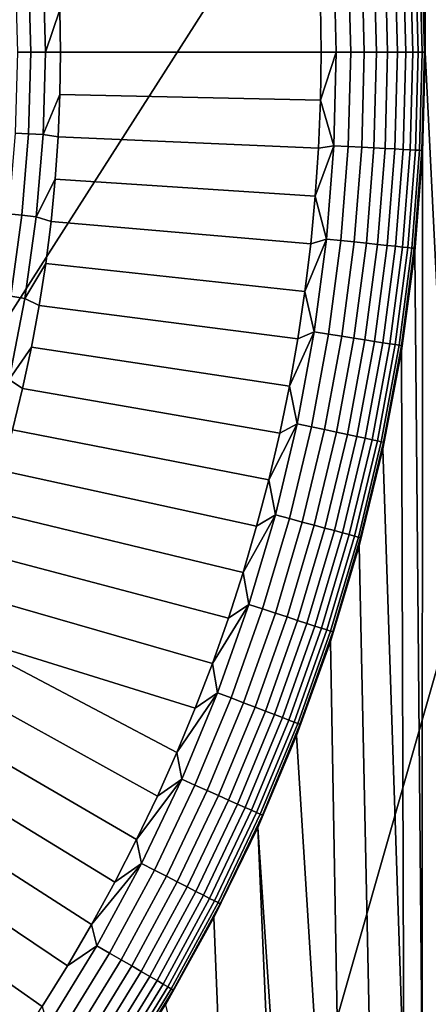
# Model space of a CAD drawing. Header units: metres. Extents: x -109 to 109, y -100 to 58.
# Tile 385 of 642: x 14.11 to 18.03, y -21.93 to -12.49. Entities that reach past the tile are written whole.
import ezdxf

# ---------------------------------------------------------------- set-up
doc = ezdxf.new("R2010")
doc.units = ezdxf.units.M
doc.layers.add('solid_21_062_100_XXX', color=7, linetype='CONTINUOUS')

msp = doc.modelspace()

# ---------------------------------------------------------------- linework, layer by layer
at = {"layer": 'solid_21_062_100_XXX'}
for points in [[(18.062965, 3.183921, 25.997431), (17.839584, 3.252028, 25.997431), (17.974634, -11.844757, 25.997431), (18, -12.8, 25.997431)], [(18.090759, 3.174229, 25.997431), (18.062965, 3.183921, 25.997431), (18, -12.8, 25.997431), (18.473389, -22.391758, 25.997431)], [(17.148014, -22.086779, -20.280832), (23.175426, -0.972689, -20.220478), (44.138027, -0.896292, -20.010578), (31.916618, -22.060759, -20.132952)], [(9.679617, -22.091299, -20.355614), (2.212831, -22.082581, -20.43038), (2.212831, -11.565833, -20.43038), (23.175426, -0.972689, -20.220478)], [(17.148014, -22.086779, -20.280832), (9.679617, -22.091299, -20.355614), (23.175426, -0.972689, -20.220478)], [(17.122225, -11.902662, 28.483959), (17.145723, -12.8, 28.483959), (17.284372, -12.8, 28.377752), (17.260683, -11.895406, 28.377752)], [(17.260683, -11.895406, 28.377752), (17.284372, -12.8, 28.377752), (17.413225, -12.8, 28.259855), (17.389362, -11.888662, 28.259855)], [(17.389362, -11.888662, 28.259855), (17.413225, -12.8, 28.259855), (17.531303, -12.8, 28.131165), (17.507277, -11.882483, 28.131165)], [(17.507277, -11.882483, 28.131165), (17.531303, -12.8, 28.131165), (17.637703, -12.8, 27.992664), (17.613531, -11.876914, 27.992664)], [(17.613531, -11.876914, 27.992664), (17.637703, -12.8, 27.992664), (17.731615, -12.8, 27.845409), (17.707314, -11.871999, 27.845409)], [(17.707314, -11.871999, 27.845409), (17.731615, -12.8, 27.845409), (17.812321, -12.8, 27.690523), (17.787909, -11.867775, 27.690523)], [(17.787909, -11.867775, 27.690523), (17.812321, -12.8, 27.690523), (17.879206, -12.8, 27.529186), (17.854704, -11.864275, 27.529186)], [(17.854704, -11.864275, 27.529186), (17.879206, -12.8, 27.529186), (17.931761, -12.8, 27.362629), (17.907187, -11.861525, 27.362629)], [(17.907187, -11.861525, 27.362629), (17.931761, -12.8, 27.362629), (17.969585, -12.8, 27.192122), (17.944958, -11.859545, 27.192122)], [(17.944958, -11.859545, 27.192122), (17.969585, -12.8, 27.192122), (17.99239, -12.8, 27.018965), (17.967731, -11.858351, 27.018965)], [(17.967731, -11.858351, 27.018965), (17.99239, -12.8, 27.018965), (18, -12.8, 26.844654), (17.974489, -11.842001, 26.844654)], [(17.974489, -11.842001, 26.844654), (18, -12.8, 26.844654), (18, -12.8, 25.997431), (17.974634, -11.844757, 25.997431)], [(17.145723, -12.8, 28.483959), (17.122225, -11.902662, 28.483959), (16.993767, -12.33965, 28.576704), (17, -12.8, 28.576704)], [(14.065384, -12.023992, 30.336931), (14.086774, -12.8, 30.336931), (14.215629, -12.8, 30.219034), (14.194042, -12.016892, 30.219034)], [(14.194042, -12.016892, 30.219034), (14.215629, -12.8, 30.219034), (14.354278, -12.8, 30.112827), (14.33248, -12.009255, 30.112827)], [(14.33248, -12.009255, 30.112827), (14.354278, -12.8, 30.112827), (14.494296, -12.39333, 30.020081)], [(14.494296, -12.39333, 30.020081), (14.5, -12.8, 30.020081), (17, -12.8, 28.576704), (16.993767, -12.33965, 28.576704)], [(14.354278, -12.8, 30.112827), (14.5, -12.8, 30.020081), (14.494296, -12.39333, 30.020081)], [(14.194042, -13.583107, 30.219034), (14.215629, -12.8, 30.219034), (14.086774, -12.8, 30.336931), (14.065384, -13.576009, 30.336931)], [(14.215629, -12.8, 30.219034), (14.194042, -13.583107, 30.219034), (14.33248, -13.590745, 30.112827), (14.354278, -12.8, 30.112827)], [(14.354278, -12.8, 30.112827), (14.33248, -13.590745, 30.112827), (14.494296, -13.206671, 30.020081), (14.5, -12.8, 30.020081)], [(16.993767, -13.260349, 28.576704), (17, -12.8, 28.576704), (14.5, -12.8, 30.020081), (14.494296, -13.206671, 30.020081)], [(17.145723, -12.8, 28.483959), (17, -12.8, 28.576704), (16.993767, -13.260349, 28.576704)], [(17.145723, -12.8, 28.483959), (16.993767, -13.260349, 28.576704), (17.122225, -13.697338, 28.483959)], [(17.145723, -12.8, 28.483959), (17.122225, -13.697338, 28.483959), (17.260683, -13.704594, 28.377752), (17.284372, -12.8, 28.377752)], [(17.284372, -12.8, 28.377752), (17.260683, -13.704594, 28.377752), (17.389362, -13.711338, 28.259855), (17.413225, -12.8, 28.259855)], [(17.413225, -12.8, 28.259855), (17.389362, -13.711338, 28.259855), (17.507277, -13.717518, 28.131165), (17.531303, -12.8, 28.131165)], [(17.531303, -12.8, 28.131165), (17.507277, -13.717518, 28.131165), (17.613531, -13.723086, 27.992664), (17.637703, -12.8, 27.992664)], [(17.637703, -12.8, 27.992664), (17.613531, -13.723086, 27.992664), (17.707314, -13.728001, 27.845409), (17.731615, -12.8, 27.845409)], [(17.731615, -12.8, 27.845409), (17.707314, -13.728001, 27.845409), (17.787909, -13.732224, 27.690523), (17.812321, -12.8, 27.690523)], [(17.812321, -12.8, 27.690523), (17.787909, -13.732224, 27.690523), (17.854704, -13.735725, 27.529186), (17.879206, -12.8, 27.529186)], [(17.879206, -12.8, 27.529186), (17.854704, -13.735725, 27.529186), (17.907187, -13.738476, 27.362629), (17.931761, -12.8, 27.362629)], [(17.931761, -12.8, 27.362629), (17.907187, -13.738476, 27.362629), (17.944958, -13.740456, 27.192122), (17.969585, -12.8, 27.192122)], [(17.969585, -12.8, 27.192122), (17.944958, -13.740456, 27.192122), (17.967731, -13.741649, 27.018965), (17.99239, -12.8, 27.018965)], [(17.99239, -12.8, 27.018965), (17.967731, -13.741649, 27.018965), (17.974489, -13.757999, 26.844654), (18, -12.8, 26.844654)], [(18.473389, -22.391758, 25.997431), (18, -12.8, 25.997431), (17.974489, -13.757974, 25.997431), (17.969618, -22.596779, 25.997431)], [(18, -12.8, 26.844654), (17.974489, -13.757999, 26.844654), (17.974489, -13.757974, 25.997431), (18, -12.8, 25.997431)], [(14.33248, -13.590745, 30.112827), (14.477189, -13.613022, 30.020081), (14.494296, -13.206671, 30.020081)], [(16.993767, -13.260349, 28.576704), (14.494296, -13.206671, 30.020081), (14.477189, -13.613022, 30.020081), (16.975067, -13.720362, 28.576704)], [(17.122225, -13.697338, 28.483959), (16.993767, -13.260349, 28.576704), (16.975067, -13.720362, 28.576704)], [(14.065384, -13.576009, 30.336931), (14.001277, -14.349661, 30.336931), (14.12935, -14.363836, 30.219034), (14.194042, -13.583107, 30.219034)], [(14.194042, -13.583107, 30.219034), (14.12935, -14.363836, 30.219034), (14.267157, -14.379088, 30.112827), (14.33248, -13.590745, 30.112827)], [(14.33248, -13.590745, 30.112827), (14.267157, -14.379088, 30.112827), (14.448691, -14.018733, 30.020081), (14.477189, -13.613022, 30.020081)], [(16.975067, -13.720362, 28.576704), (14.477189, -13.613022, 30.020081), (14.448691, -14.018733, 30.020081), (16.94392, -14.179698, 28.576704)], [(17.122225, -13.697338, 28.483959), (16.975067, -13.720362, 28.576704), (16.94392, -14.179698, 28.576704)], [(17.122225, -13.697338, 28.483959), (16.94392, -14.179698, 28.576704), (17.051796, -14.592216, 28.483959)], [(17.122225, -13.697338, 28.483959), (17.051796, -14.592216, 28.483959), (17.189686, -14.606709, 28.377752), (17.260683, -13.704594, 28.377752)], [(17.260683, -13.704594, 28.377752), (17.189686, -14.606709, 28.377752), (17.317835, -14.620177, 28.259855), (17.389362, -13.711338, 28.259855)], [(17.389362, -13.711338, 28.259855), (17.317835, -14.620177, 28.259855), (17.435265, -14.63252, 28.131165), (17.507277, -13.717518, 28.131165)], [(17.507277, -13.717518, 28.131165), (17.435265, -14.63252, 28.131165), (17.541082, -14.643642, 27.992664), (17.613531, -13.723086, 27.992664)], [(17.613531, -13.723086, 27.992664), (17.541082, -14.643642, 27.992664), (17.63448, -14.653459, 27.845409), (17.707314, -13.728001, 27.845409)], [(17.707314, -13.728001, 27.845409), (17.63448, -14.653459, 27.845409), (17.714743, -14.661895, 27.690523), (17.787909, -13.732224, 27.690523)], [(17.787909, -13.732224, 27.690523), (17.714743, -14.661895, 27.690523), (17.781261, -14.668886, 27.529186), (17.854704, -13.735725, 27.529186)], [(17.854704, -13.735725, 27.529186), (17.781261, -14.668886, 27.529186), (17.833529, -14.674379, 27.362629), (17.907187, -13.738476, 27.362629)], [(17.907187, -13.738476, 27.362629), (17.833529, -14.674379, 27.362629), (17.871145, -14.678333, 27.192122), (17.944958, -13.740456, 27.192122)], [(17.944958, -13.740456, 27.192122), (17.871145, -14.678333, 27.192122), (17.893826, -14.680717, 27.018965), (17.967731, -13.741649, 27.018965)], [(17.967731, -13.741649, 27.018965), (17.893826, -14.680717, 27.018965), (17.898026, -14.713283, 26.844654), (17.974489, -13.757999, 26.844654)], [(17.974489, -13.757999, 26.844654), (17.898026, -14.713283, 26.844654), (17.898029, -14.713248, 25.997431), (17.974489, -13.757974, 25.997431)], [(17.969618, -22.596779, 25.997431), (17.974489, -13.757974, 25.997431), (17.898029, -14.713248, 25.997431)], [(14.267157, -14.379088, 30.112827), (14.408827, -14.423485, 30.020081), (14.448691, -14.018733, 30.020081)], [(16.94392, -14.179698, 28.576704), (14.448691, -14.018733, 30.020081), (14.408827, -14.423485, 30.020081), (16.900345, -14.638023, 28.576704)], [(17.051796, -14.592216, 28.483959), (16.94392, -14.179698, 28.576704), (16.900345, -14.638023, 28.576704)], [(14.001277, -14.349661, 30.336931), (13.894649, -15.118607, 30.336931), (14.021746, -15.139815, 30.219034), (14.12935, -14.363836, 30.219034)], [(14.12935, -14.363836, 30.219034), (14.021746, -15.139815, 30.219034), (14.158504, -15.162637, 30.112827), (14.267157, -14.379088, 30.112827)], [(14.267157, -14.379088, 30.112827), (14.158504, -15.162637, 30.112827), (14.357626, -14.82696, 30.020081), (14.408827, -14.423485, 30.020081)], [(16.900345, -14.638023, 28.576704), (14.408827, -14.423485, 30.020081), (14.357626, -14.82696, 30.020081), (16.844376, -15.095, 28.576704)], [(17.051796, -14.592216, 28.483959), (16.900345, -14.638023, 28.576704), (16.844376, -15.095, 28.576704)], [(17.051796, -14.592216, 28.483959), (16.844376, -15.095, 28.576704), (16.934631, -15.482182, 28.483959)], [(17.051796, -14.592216, 28.483959), (16.934631, -15.482182, 28.483959), (17.071571, -15.503871, 28.377752), (17.189686, -14.606709, 28.377752)], [(17.189686, -14.606709, 28.377752), (17.071571, -15.503871, 28.377752), (17.198841, -15.524029, 28.259855), (17.317835, -14.620177, 28.259855)], [(17.317835, -14.620177, 28.259855), (17.198841, -15.524029, 28.259855), (17.315464, -15.5425, 28.131165), (17.435265, -14.63252, 28.131165)], [(17.435265, -14.63252, 28.131165), (17.315464, -15.5425, 28.131165), (17.420553, -15.559145, 27.992664), (17.541082, -14.643642, 27.992664)], [(17.541082, -14.643642, 27.992664), (17.420553, -15.559145, 27.992664), (17.513309, -15.573835, 27.845409), (17.63448, -14.653459, 27.845409)], [(17.63448, -14.653459, 27.845409), (17.513309, -15.573835, 27.845409), (17.593021, -15.586461, 27.690523), (17.714743, -14.661895, 27.690523)], [(17.714743, -14.661895, 27.690523), (17.593021, -15.586461, 27.690523), (17.659084, -15.596924, 27.529186), (17.781261, -14.668886, 27.529186)], [(17.781261, -14.668886, 27.529186), (17.659084, -15.596924, 27.529186), (17.710991, -15.605145, 27.362629), (17.833529, -14.674379, 27.362629)], [(17.833529, -14.674379, 27.362629), (17.710991, -15.605145, 27.362629), (17.74835, -15.611062, 27.192122), (17.871145, -14.678333, 27.192122)], [(17.871145, -14.678333, 27.192122), (17.74835, -15.611062, 27.192122), (17.770874, -15.61463, 27.018965), (17.893826, -14.680717, 27.018965)], [(17.893826, -14.680717, 27.018965), (17.770874, -15.61463, 27.018965), (17.77083, -15.663143, 26.844654), (17.898026, -14.713283, 26.844654)], [(17.898026, -14.713283, 26.844654), (17.77083, -15.663143, 26.844654), (17.770834, -15.663112, 25.997431), (17.898029, -14.713248, 25.997431)], [(17.969618, -22.596779, 25.997431), (17.898029, -14.713248, 25.997431), (17.770834, -15.663112, 25.997431), (17.795227, -22.673298, 25.997431)], [(14.158504, -15.162637, 30.112827), (14.29513, -15.22884, 30.020081), (14.357626, -14.82696, 30.020081)], [(16.844376, -15.095, 28.576704), (14.357626, -14.82696, 30.020081), (14.29513, -15.22884, 30.020081), (16.776051, -15.550294, 28.576704)], [(16.934631, -15.482182, 28.483959), (16.844376, -15.095, 28.576704), (16.776051, -15.550294, 28.576704)], [(14.021746, -15.139815, 30.219034), (13.871559, -15.908689, 30.219034), (14.006852, -15.939009, 30.112827), (14.158504, -15.162637, 30.112827)], [(14.158504, -15.162637, 30.112827), (14.006852, -15.939009, 30.112827), (14.221387, -15.62881, 30.020081), (14.29513, -15.22884, 30.020081)], [(16.776051, -15.550294, 28.576704), (14.29513, -15.22884, 30.020081), (14.221387, -15.62881, 30.020081), (16.695423, -16.003571, 28.576704)], [(16.934631, -15.482182, 28.483959), (16.776051, -15.550294, 28.576704), (16.695423, -16.003571, 28.576704)], [(16.934631, -15.482182, 28.483959), (16.695423, -16.003571, 28.576704), (16.771048, -16.364796, 28.483959)], [(16.934631, -15.482182, 28.483959), (16.771048, -16.364796, 28.483959), (16.906666, -16.393623, 28.377752), (17.071571, -15.503871, 28.377752)], [(17.071571, -15.503871, 28.377752), (16.906666, -16.393623, 28.377752), (17.032705, -16.420414, 28.259855), (17.198841, -15.524029, 28.259855)], [(17.198841, -15.524029, 28.259855), (17.032705, -16.420414, 28.259855), (17.148203, -16.444963, 28.131165), (17.315464, -15.5425, 28.131165)], [(17.315464, -15.5425, 28.131165), (17.148203, -16.444963, 28.131165), (17.252277, -16.467085, 27.992664), (17.420553, -15.559145, 27.992664)], [(17.420553, -15.559145, 27.992664), (17.252277, -16.467085, 27.992664), (17.344135, -16.48661, 27.845409), (17.513309, -15.573835, 27.845409)], [(17.513309, -15.573835, 27.845409), (17.344135, -16.48661, 27.845409), (17.423079, -16.503389, 27.690523), (17.593021, -15.586461, 27.690523)], [(14.006852, -15.939009, 30.112827), (14.136455, -16.026554, 30.020081), (14.221387, -15.62881, 30.020081)], [(16.695423, -16.003571, 28.576704), (14.221387, -15.62881, 30.020081), (14.136455, -16.026554, 30.020081), (16.602549, -16.454498, 28.576704)], [(17.593021, -15.586461, 27.690523), (17.423079, -16.503389, 27.690523), (17.488503, -16.517296, 27.529186), (17.659084, -15.596924, 27.529186)], [(17.659084, -15.596924, 27.529186), (17.488503, -16.517296, 27.529186), (17.539909, -16.528223, 27.362629), (17.710991, -15.605145, 27.362629)], [(17.710991, -15.605145, 27.362629), (17.539909, -16.528223, 27.362629), (17.576906, -16.536087, 27.192122), (17.74835, -15.611062, 27.192122)], [(17.74835, -15.611062, 27.192122), (17.576906, -16.536087, 27.192122), (17.599213, -16.540829, 27.018965), (17.770874, -15.61463, 27.018965)], [(17.770874, -15.61463, 27.018965), (17.599213, -16.540829, 27.018965), (17.593262, -16.604887, 26.844654), (17.77083, -15.663143, 26.844654)], [(17.77083, -15.663143, 26.844654), (17.593262, -16.604887, 26.844654), (17.593264, -16.604868, 25.997431), (17.770834, -15.663112, 25.997431)], [(17.795227, -22.673298, 25.997431), (17.770834, -15.663112, 25.997431), (17.593264, -16.604868, 25.997431)], [(14.006852, -15.939009, 30.112827), (13.812662, -16.705849, 30.112827), (14.040401, -16.421759, 30.020081), (14.136455, -16.026554, 30.020081)], [(16.602549, -16.454498, 28.576704), (14.136455, -16.026554, 30.020081), (14.040401, -16.421759, 30.020081), (16.497499, -16.902744, 28.576704)], [(16.771048, -16.364796, 28.483959), (16.695423, -16.003571, 28.576704), (16.602549, -16.454498, 28.576704)], [(16.497499, -16.902744, 28.576704), (14.040401, -16.421759, 30.020081), (13.933301, -16.814116, 30.020081), (16.38035, -17.347982, 28.576704)], [(16.771048, -16.364796, 28.483959), (16.602549, -16.454498, 28.576704), (16.497499, -16.902744, 28.576704)], [(16.771048, -16.364796, 28.483959), (16.497499, -16.902744, 28.576704), (16.561497, -17.23764, 28.483959)], [(16.771048, -16.364796, 28.483959), (16.561497, -17.23764, 28.483959), (16.695421, -17.273525, 28.377752), (16.906666, -16.393623, 28.377752)], [(16.906666, -16.393623, 28.377752), (16.695421, -17.273525, 28.377752), (16.819885, -17.306875, 28.259855), (17.032705, -16.420414, 28.259855)], [(17.032705, -16.420414, 28.259855), (16.819885, -17.306875, 28.259855), (16.933939, -17.337435, 28.131165), (17.148203, -16.444963, 28.131165)], [(17.148203, -16.444963, 28.131165), (16.933939, -17.337435, 28.131165), (17.036713, -17.364973, 27.992664), (17.252277, -16.467085, 27.992664)], [(17.252277, -16.467085, 27.992664), (17.036713, -17.364973, 27.992664), (17.127424, -17.38928, 27.845409), (17.344135, -16.48661, 27.845409)], [(17.344135, -16.48661, 27.845409), (17.127424, -17.38928, 27.845409), (17.205379, -17.410168, 27.690523), (17.423079, -16.503389, 27.690523)], [(17.423079, -16.503389, 27.690523), (17.205379, -17.410168, 27.690523), (17.269987, -17.427479, 27.529186), (17.488503, -16.517296, 27.529186)], [(17.488503, -16.517296, 27.529186), (17.269987, -17.427479, 27.529186), (17.320751, -17.441082, 27.362629), (17.539909, -16.528223, 27.362629)], [(17.539909, -16.528223, 27.362629), (17.320751, -17.441082, 27.362629), (17.357286, -17.450871, 27.192122), (17.576906, -16.536087, 27.192122)], [(17.576906, -16.536087, 27.192122), (17.357286, -17.450871, 27.192122), (17.379314, -17.456774, 27.018965), (17.599213, -16.540829, 27.018965)], [(17.795227, -22.673298, 25.997431), (17.593264, -16.604868, 25.997431), (17.36582, -17.535841, 25.997431), (17.476965, -22.821148, 25.997431)], [(17.593262, -16.604887, 26.844654), (17.365822, -17.535847, 26.844654), (17.36582, -17.535841, 25.997431), (17.593264, -16.604868, 25.997431)], [(17.599213, -16.540829, 27.018965), (17.379314, -17.456774, 27.018965), (17.365822, -17.535847, 26.844654), (17.593262, -16.604887, 26.844654)], [(16.38035, -17.347982, 28.576704), (13.933301, -16.814116, 30.020081), (13.815239, -17.203312, 30.020081), (16.251186, -17.789885, 28.576704)], [(16.561497, -17.23764, 28.483959), (16.497499, -16.902744, 28.576704), (16.38035, -17.347982, 28.576704)], [(16.251186, -17.789885, 28.576704), (13.815239, -17.203312, 30.020081), (13.686308, -17.589046, 30.020081), (16.110104, -18.228127, 28.576704)], [(16.561497, -17.23764, 28.483959), (16.38035, -17.347982, 28.576704), (16.251186, -17.789885, 28.576704)], [(16.561497, -17.23764, 28.483959), (16.251186, -17.789885, 28.576704), (16.306551, -18.09832, 28.483959)], [(16.561497, -17.23764, 28.483959), (16.306551, -18.09832, 28.483959), (16.438414, -18.141165, 28.377752), (16.695421, -17.273525, 28.377752)], [(16.695421, -17.273525, 28.377752), (16.438414, -18.141165, 28.377752), (16.560963, -18.180983, 28.259855), (16.819885, -17.306875, 28.259855)], [(16.819885, -17.306875, 28.259855), (16.560963, -18.180983, 28.259855), (16.67326, -18.21747, 28.131165), (16.933939, -17.337435, 28.131165)], [(16.933939, -17.337435, 28.131165), (16.67326, -18.21747, 28.131165), (16.774452, -18.250351, 27.992664), (17.036713, -17.364973, 27.992664)], [(17.036713, -17.364973, 27.992664), (16.774452, -18.250351, 27.992664), (16.863768, -18.279369, 27.845409), (17.127424, -17.38928, 27.845409)], [(17.127424, -17.38928, 27.845409), (16.863768, -18.279369, 27.845409), (16.940523, -18.30431, 27.690523), (17.205379, -17.410168, 27.690523)], [(17.205379, -17.410168, 27.690523), (16.940523, -18.30431, 27.690523), (17.004135, -18.324978, 27.529186), (17.269987, -17.427479, 27.529186)], [(17.269987, -17.427479, 27.529186), (17.004135, -18.324978, 27.529186), (17.054119, -18.341219, 27.362629), (17.320751, -17.441082, 27.362629)], [(17.320751, -17.441082, 27.362629), (17.054119, -18.341219, 27.362629), (17.090092, -18.352907, 27.192122), (17.357286, -17.450871, 27.192122)], [(17.379314, -17.456774, 27.018965), (17.111778, -18.359955, 27.018965), (17.089157, -18.453381, 26.844654), (17.365822, -17.535847, 26.844654)], [(17.357286, -17.450871, 27.192122), (17.090092, -18.352907, 27.192122), (17.111778, -18.359955, 27.018965), (17.379314, -17.456774, 27.018965)], [(17.476965, -22.821148, 25.997431), (17.36582, -17.535841, 25.997431), (17.089151, -18.453392, 25.997431), (17.170788, -22.973713, 25.997431)], [(17.365822, -17.535847, 26.844654), (17.089157, -18.453381, 26.844654), (17.089151, -18.453392, 25.997431), (17.36582, -17.535841, 25.997431)], [(16.110104, -18.228127, 28.576704), (13.686308, -17.589046, 30.020081), (13.54661, -17.971012, 30.020081), (15.957206, -18.662388, 28.576704)], [(16.306551, -18.09832, 28.483959), (16.251186, -17.789885, 28.576704), (16.110104, -18.228127, 28.576704)], [(15.957206, -18.662388, 28.576704), (13.54661, -17.971012, 30.020081), (13.396254, -18.348909, 30.020081), (15.792604, -19.092348, 28.576704)], [(16.306551, -18.09832, 28.483959), (16.110104, -18.228127, 28.576704), (15.957206, -18.662388, 28.576704)], [(16.306551, -18.09832, 28.483959), (15.957206, -18.662388, 28.576704), (16.00691, -18.944477, 28.483959)], [(16.306551, -18.09832, 28.483959), (16.00691, -18.944477, 28.483959), (16.136351, -18.994165, 28.377752), (16.438414, -18.141165, 28.377752)], [(16.438414, -18.141165, 28.377752), (16.136351, -18.994165, 28.377752), (16.256647, -19.040342, 28.259855), (16.560963, -18.180983, 28.259855)], [(16.560963, -18.180983, 28.259855), (16.256647, -19.040342, 28.259855), (16.366882, -19.082657, 28.131165), (16.67326, -18.21747, 28.131165)], [(16.67326, -18.21747, 28.131165), (16.366882, -19.082657, 28.131165), (16.466215, -19.120787, 27.992664), (16.774452, -18.250351, 27.992664)], [(16.774452, -18.250351, 27.992664), (16.466215, -19.120787, 27.992664), (16.553888, -19.154442, 27.845409), (16.863768, -18.279369, 27.845409)], [(16.863768, -18.279369, 27.845409), (16.553888, -19.154442, 27.845409), (16.629234, -19.183365, 27.690523), (16.940523, -18.30431, 27.690523)], [(16.940523, -18.30431, 27.690523), (16.629234, -19.183365, 27.690523), (16.691677, -19.207335, 27.529186), (17.004135, -18.324978, 27.529186)], [(15.428782, -19.938114, 28.576704), (15.61642, -19.517694, 28.576704), (13.396254, -18.348909, 30.020081), (13.235357, -18.722443, 30.020081)], [(15.61642, -19.517694, 28.576704), (15.792604, -19.092348, 28.576704), (13.396254, -18.348909, 30.020081)], [(17.004135, -18.324978, 27.529186), (16.691677, -19.207335, 27.529186), (16.740742, -19.226168, 27.362629), (17.054119, -18.341219, 27.362629)], [(17.054119, -18.341219, 27.362629), (16.740742, -19.226168, 27.362629), (16.776052, -19.239723, 27.192122), (17.090092, -18.352907, 27.192122)], [(17.111778, -18.359955, 27.018965), (16.797342, -19.247896, 27.018965), (16.764051, -19.354891, 26.844654), (17.089157, -18.453381, 26.844654)], [(17.090092, -18.352907, 27.192122), (16.776052, -19.239723, 27.192122), (16.797342, -19.247896, 27.018965), (17.111778, -18.359955, 27.018965)], [(17.089157, -18.453381, 26.844654), (16.764051, -19.354891, 26.844654), (16.764042, -19.354912, 25.997431), (17.089151, -18.453392, 25.997431)], [(17.170788, -22.973713, 25.997431), (17.089151, -18.453392, 25.997431), (16.764042, -19.354912, 25.997431), (16.996082, -23.065725, 25.997431)], [(16.00691, -18.944477, 28.483959), (15.957206, -18.662388, 28.576704), (15.792604, -19.092348, 28.576704)], [(15.229829, -20.353298, 28.576704), (15.428782, -19.938114, 28.576704), (13.235357, -18.722443, 30.020081), (13.064049, -19.091314, 30.020081)], [(16.00691, -18.944477, 28.483959), (15.792604, -19.092348, 28.576704), (15.61642, -19.517694, 28.576704)], [(16.00691, -18.944477, 28.483959), (15.61642, -19.517694, 28.576704), (15.663397, -19.773794, 28.483959)], [(16.00691, -18.944477, 28.483959), (15.663397, -19.773794, 28.483959), (15.790059, -19.830187, 28.377752), (16.136351, -18.994165, 28.377752)], [(16.136351, -18.994165, 28.377752), (15.790059, -19.830187, 28.377752), (15.907773, -19.882597, 28.259855), (16.256647, -19.040342, 28.259855)], [(16.256647, -19.040342, 28.259855), (15.907773, -19.882597, 28.259855), (16.015642, -19.930624, 28.131165), (16.366882, -19.082657, 28.131165)], [(15.019705, -20.762943, 28.576704), (15.229829, -20.353298, 28.576704), (13.064049, -19.091314, 30.020081), (12.882462, -19.455236, 30.020081)], [(16.366882, -19.082657, 28.131165), (16.015642, -19.930624, 28.131165), (16.112844, -19.9739, 27.992664), (16.466215, -19.120787, 27.992664)], [(16.466215, -19.120787, 27.992664), (16.112844, -19.9739, 27.992664), (16.198635, -20.012096, 27.845409), (16.553888, -19.154442, 27.845409)], [(16.553888, -19.154442, 27.845409), (16.198635, -20.012096, 27.845409), (16.272364, -20.044924, 27.690523), (16.629234, -19.183365, 27.690523)], [(16.629234, -19.183365, 27.690523), (16.272364, -20.044924, 27.690523), (16.333467, -20.072128, 27.529186), (16.691677, -19.207335, 27.529186)], [(16.691677, -19.207335, 27.529186), (16.333467, -20.072128, 27.529186), (16.381479, -20.093504, 27.362629), (16.740742, -19.226168, 27.362629)], [(16.740742, -19.226168, 27.362629), (16.381479, -20.093504, 27.362629), (16.416033, -20.108889, 27.192122), (16.776052, -19.239723, 27.192122)], [(16.797342, -19.247896, 27.018965), (16.436865, -20.118164, 27.018965), (16.391426, -20.23782, 26.844654), (16.764051, -19.354891, 26.844654)], [(16.776052, -19.239723, 27.192122), (16.416033, -20.108889, 27.192122), (16.436865, -20.118164, 27.018965), (16.797342, -19.247896, 27.018965)], [(16.764051, -19.354891, 26.844654), (16.391426, -20.23782, 26.844654), (16.391415, -20.237843, 25.997431), (16.764042, -19.354912, 25.997431)], [(16.996082, -23.065725, 25.997431), (16.764042, -19.354912, 25.997431), (16.391415, -20.237843, 25.997431), (16.597847, -23.289869, 25.997431)], [(14.798565, -21.166748, 28.576704), (15.019705, -20.762943, 28.576704), (12.882462, -19.455236, 30.020081), (12.69074, -19.813925, 30.020081)], [(15.663397, -19.773794, 28.483959), (15.61642, -19.517694, 28.576704), (15.428782, -19.938114, 28.576704)], [(14.566572, -21.564415, 28.576704), (14.798565, -21.166748, 28.576704), (12.69074, -19.813925, 30.020081), (12.489033, -20.167093, 30.020081)], [(15.663397, -19.773794, 28.483959), (15.428782, -19.938114, 28.576704), (15.229829, -20.353298, 28.576704)], [(15.663397, -19.773794, 28.483959), (15.229829, -20.353298, 28.576704), (15.276951, -20.583996, 28.483959)], [(15.663397, -19.773794, 28.483959), (15.276951, -20.583996, 28.483959), (15.400488, -20.64694, 28.377752), (15.790059, -19.830187, 28.377752)], [(15.790059, -19.830187, 28.377752), (15.400488, -20.64694, 28.377752), (15.515298, -20.705439, 28.259855), (15.907773, -19.882597, 28.259855)], [(15.907773, -19.882597, 28.259855), (15.515298, -20.705439, 28.259855), (15.620505, -20.759045, 28.131165), (16.015642, -19.930624, 28.131165)], [(16.015642, -19.930624, 28.131165), (15.620505, -20.759045, 28.131165), (15.715308, -20.80735, 27.992664), (16.112844, -19.9739, 27.992664)], [(16.112844, -19.9739, 27.992664), (15.715308, -20.80735, 27.992664), (15.798984, -20.849985, 27.845409), (16.198635, -20.012096, 27.845409)], [(16.198635, -20.012096, 27.845409), (15.798984, -20.849985, 27.845409), (15.870893, -20.886623, 27.690523), (16.272364, -20.044924, 27.690523)], [(16.272364, -20.044924, 27.690523), (15.870893, -20.886623, 27.690523), (15.93049, -20.91699, 27.529186), (16.333467, -20.072128, 27.529186)], [(16.333467, -20.072128, 27.529186), (15.93049, -20.91699, 27.529186), (15.977316, -20.940849, 27.362629), (16.381479, -20.093504, 27.362629)], [(16.381479, -20.093504, 27.362629), (15.977316, -20.940849, 27.362629), (16.011017, -20.958021, 27.192122), (16.416033, -20.108889, 27.192122)], [(16.416033, -20.108889, 27.192122), (16.011017, -20.958021, 27.192122), (16.031336, -20.968374, 27.018965), (16.436865, -20.118164, 27.018965)], [(14.323895, -21.955656, 28.576704), (14.566572, -21.564415, 28.576704), (12.489033, -20.167093, 30.020081), (12.277501, -20.514465, 30.020081)], [(16.436865, -20.118164, 27.018965), (16.031336, -20.968374, 27.018965), (15.972338, -21.099665, 26.844654), (16.391426, -20.23782, 26.844654)], [(16.391426, -20.23782, 26.844654), (15.972338, -21.099665, 26.844654), (15.97233, -21.099678, 25.997431), (16.391415, -20.237843, 25.997431)], [(16.52742, -23.331732, 25.997431), (16.391415, -20.237843, 25.997431), (15.97233, -21.099678, 25.997431), (16.073864, -23.619131, 25.997431)], [(16.52742, -23.331732, 25.997431), (16.597847, -23.289869, 25.997431), (16.391415, -20.237843, 25.997431)], [(15.276951, -20.583996, 28.483959), (15.229829, -20.353298, 28.576704), (15.019705, -20.762943, 28.576704)], [(14.070713, -22.340179, 28.576704), (14.323895, -21.955656, 28.576704), (12.277501, -20.514465, 30.020081), (12.05631, -20.855768, 30.020081)], [(15.276951, -20.583996, 28.483959), (15.019705, -20.762943, 28.576704), (14.798565, -21.166748, 28.576704)], [(15.276951, -20.583996, 28.483959), (14.798565, -21.166748, 28.576704), (14.848632, -21.372862, 28.483959)], [(15.276951, -20.583996, 28.483959), (14.848632, -21.372862, 28.483959), (14.968705, -21.442186, 28.377752), (15.400488, -20.64694, 28.377752)], [(15.400488, -20.64694, 28.377752), (14.968705, -21.442186, 28.377752), (15.080296, -21.506613, 28.259855), (15.515298, -20.705439, 28.259855)], [(15.515298, -20.705439, 28.259855), (15.080296, -21.506613, 28.259855), (15.182554, -21.565651, 28.131165), (15.620505, -20.759045, 28.131165)], [(15.620505, -20.759045, 28.131165), (15.182554, -21.565651, 28.131165), (15.274699, -21.618851, 27.992664), (15.715308, -20.80735, 27.992664)], [(15.715308, -20.80735, 27.992664), (15.274699, -21.618851, 27.992664), (15.356029, -21.665808, 27.845409), (15.798984, -20.849985, 27.845409)], [(15.798984, -20.849985, 27.845409), (15.356029, -21.665808, 27.845409), (15.425922, -21.70616, 27.690523), (15.870893, -20.886623, 27.690523)], [(15.870893, -20.886623, 27.690523), (15.425922, -21.70616, 27.690523), (15.483847, -21.739603, 27.529186), (15.93049, -20.91699, 27.529186)], [(15.93049, -20.91699, 27.529186), (15.483847, -21.739603, 27.529186), (15.529361, -21.765881, 27.362629), (15.977316, -20.940849, 27.362629)], [(15.977316, -20.940849, 27.362629), (15.529361, -21.765881, 27.362629), (15.562118, -21.784792, 27.192122), (16.011017, -20.958021, 27.192122)], [(16.011017, -20.958021, 27.192122), (15.562118, -21.784792, 27.192122), (15.581866, -21.796194, 27.018965), (16.031336, -20.968374, 27.018965)], [(16.031336, -20.968374, 27.018965), (15.581866, -21.796194, 27.018965), (15.972338, -21.099665, 26.844654)], [(15.972338, -21.099665, 26.844654), (15.507974, -21.937984, 26.844654), (15.50798, -21.937973, 25.997431), (15.97233, -21.099678, 25.997431)], [(15.581866, -21.796194, 27.018965), (15.507974, -21.937984, 26.844654), (15.972338, -21.099665, 26.844654)], [(16.073864, -23.619131, 25.997431), (15.97233, -21.099678, 25.997431), (15.50798, -21.937973, 25.997431), (15.941852, -23.708986, 25.997431)], [(14.848632, -21.372862, 28.483959), (14.798565, -21.166748, 28.576704), (14.566572, -21.564415, 28.576704)], [(14.379613, -22.138229, 28.483959), (14.848632, -21.372862, 28.483959), (14.566572, -21.564415, 28.576704), (14.323895, -21.955656, 28.576704)], [(14.848632, -21.372862, 28.483959), (14.379613, -22.138229, 28.483959), (14.495893, -22.213743, 28.377752), (14.968705, -21.442186, 28.377752)], [(14.968705, -21.442186, 28.377752), (14.495893, -22.213743, 28.377752), (14.60396, -22.283922, 28.259855), (15.080296, -21.506613, 28.259855)], [(15.080296, -21.506613, 28.259855), (14.60396, -22.283922, 28.259855), (14.702988, -22.348232, 28.131165), (15.182554, -21.565651, 28.131165)], [(15.182554, -21.565651, 28.131165), (14.702988, -22.348232, 28.131165), (14.792223, -22.406181, 27.992664), (15.274699, -21.618851, 27.992664)], [(15.274699, -21.618851, 27.992664), (14.792223, -22.406181, 27.992664), (14.870983, -22.457329, 27.845409), (15.356029, -21.665808, 27.845409)], [(15.356029, -21.665808, 27.845409), (14.870983, -22.457329, 27.845409), (14.938669, -22.501286, 27.690523), (15.425922, -21.70616, 27.690523)], [(15.425922, -21.70616, 27.690523), (14.938669, -22.501286, 27.690523), (14.994764, -22.537714, 27.529186), (15.483847, -21.739603, 27.529186)], [(15.483847, -21.739603, 27.529186), (14.994764, -22.537714, 27.529186), (15.03884, -22.566338, 27.362629), (15.529361, -21.765881, 27.362629)], [(15.529361, -21.765881, 27.362629), (15.03884, -22.566338, 27.362629), (15.070562, -22.586937, 27.192122), (15.562118, -21.784792, 27.192122)], [(15.562118, -21.784792, 27.192122), (15.070562, -22.586937, 27.192122), (15.089687, -22.599358, 27.018965), (15.581866, -21.796194, 27.018965)], [(15.581866, -21.796194, 27.018965), (15.089687, -22.599358, 27.018965), (15.507974, -21.937984, 26.844654)]]:
    msp.add_3dface(points, dxfattribs=at)

doc.saveas('drawing.dxf')
